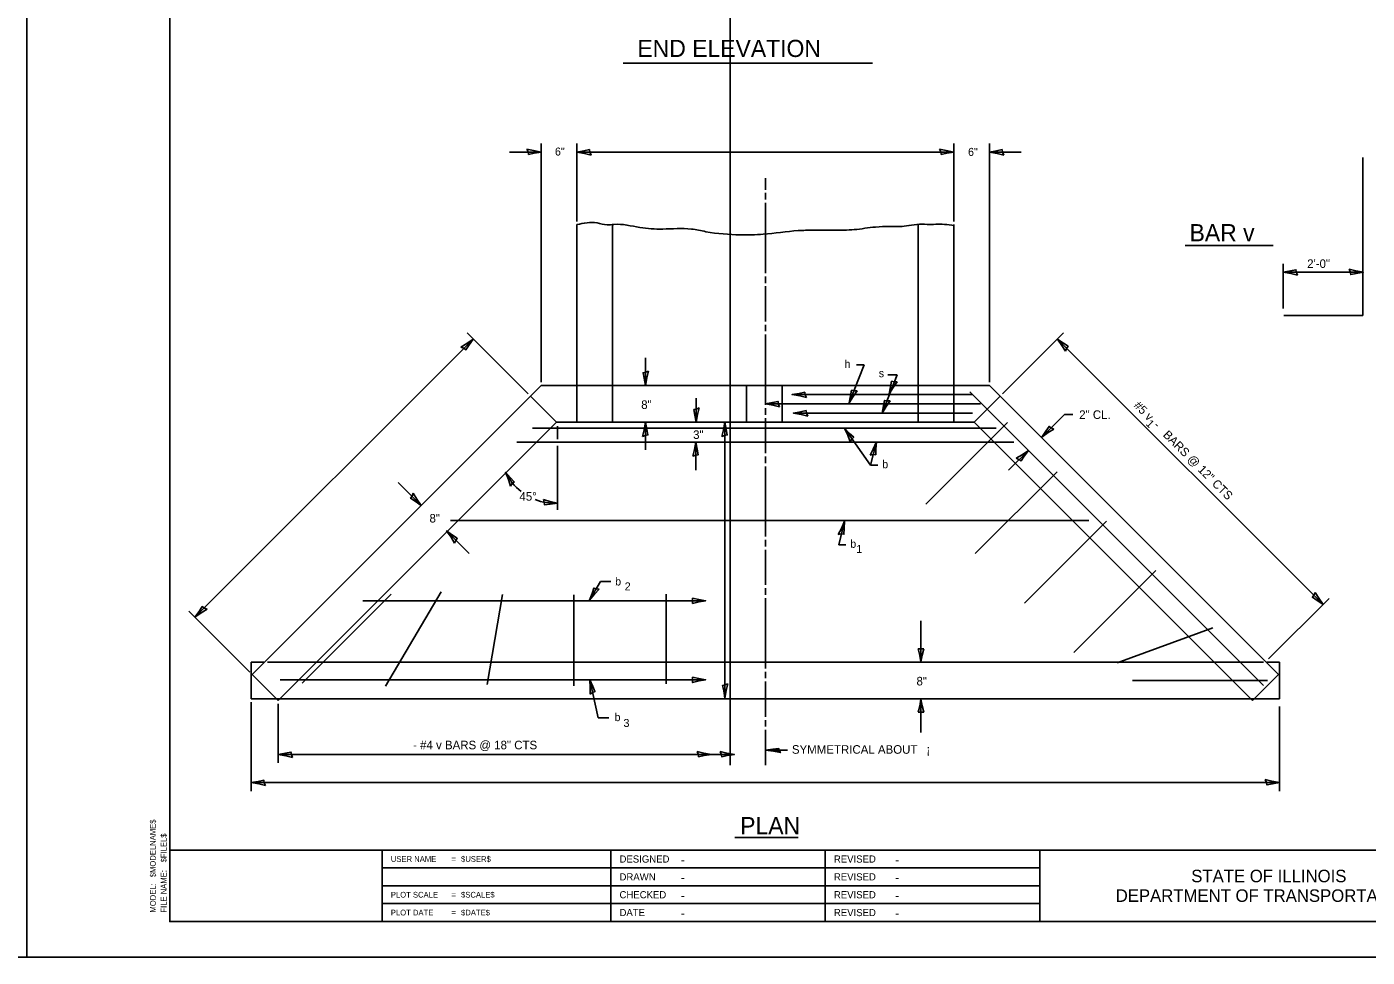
# Model space of a CAD drawing. Extents: x 2133490 to 2172050, y 2138301 to 2145980.
# Drawn here: x 2161850 to 2162788, y 2144574 to 2145226 of the extents above; entities that cross this region are included whole.
import ezdxf

# ---------------------------------------------------------------- set-up
doc = ezdxf.new("R2010")
doc.units = 0
for name, color, linetype in [('Level 40', 7, 'Continuous'), ('Level 63', 7, 'Continuous'), ('ROW_PR_Notes', 7, 'Continuous'), ('Sheets_50 Reference Boundary', 7, 'Continuous'), ('Sheets_General Details', 7, 'Continuous'), ('Sheets_Printer Plotting Border', 7, 'Continuous'), ('Topo_Bridge Structures', 7, 'Continuous')]:
    doc.layers.add(name, color=color, linetype=linetype)

msp = doc.modelspace()

# ---------------------------------------------------------------- linework, layer by layer
at = {"layer": 'Level 40'}
for p, q in [((2162342.36, 2144709.02), (2162342.36, 2145518.78)), ((2162784.89, 2145134.43), (2162784.89, 2145023.73)), ((2162259.87, 2144949.01), (2162259.87, 2145087.38)), ((2162473.89, 2144949.01), (2162473.89, 2145087.38)), ((2162784.89, 2145023.73), (2162729.54, 2145023.73)), ((2162234.96, 2144949.01), (2162234.96, 2144974.84)), ((2162353.77, 2144949.35), (2162353.77, 2144975.18)), ((2162378.68, 2144949.35), (2162378.68, 2144975.18)), ((2162473.89, 2144949.01), (2162473.89, 2144974.84)), ((2162498.8, 2144949.01), (2162498.8, 2144974.84)), ((2162018.43, 2144781.11), (2162366.88, 2144781.11)), ((2162715.33, 2144781.11), (2162366.88, 2144781.11))]:
    msp.add_line(p, q, dxfattribs=at)
msp.add_spline([(2162234.96, 2145087.38), (2162249.19, 2145088.64), (2162256.11, 2145087.18), (2162260.84, 2145087.55), (2162279.06, 2145085.36), (2162295.08, 2145084.27), (2162315.11, 2145084.27), (2162325.31, 2145082.45), (2162349.35, 2145080.26), (2162365.38, 2145080.63), (2162389.78, 2145083.18), (2162400.34, 2145083.54), (2162414.55, 2145083.54), (2162429.12, 2145083.9), (2162444.05, 2145085.72), (2162453.88, 2145086.09), (2162465.54, 2145086.45), (2162472.82, 2145087.55), (2162480.11, 2145087.55), (2162492.13, 2145087.55), (2162499.05, 2145086.82)], degree=3, dxfattribs=at)
at = {"layer": 'Level 63'}
for p, q in [((2162210.05, 2144977.15), (2162210.05, 2145144.22)), ((2162234.96, 2145089.69), (2162234.96, 2145144.22)), ((2162498.8, 2145089.69), (2162498.8, 2145144.22)), ((2162523.7, 2144977.15), (2162523.7, 2145144.22)), ((2162187.85, 2145138.22), (2162210.05, 2145138.22)), ((2162234.96, 2145138.22), (2162248.8, 2145138.22)), ((2162234.96, 2145138.22), (2162498.8, 2145138.22)), ((2162234.96, 2145138.22), (2162498.8, 2145138.22)), ((2162523.7, 2145138.22), (2162537.54, 2145138.22)), ((2162545.91, 2145138.22), (2162523.7, 2145138.22)), ((2162729.27, 2145028.75), (2162729.27, 2145060.02)), ((2162729.27, 2145054.07), (2162785.34, 2145054.07)), ((2162200.86, 2144968.9), (2162158.22, 2145011.52)), ((2162532.9, 2144968.9), (2162575.54, 2145011.52)), ((2162162.47, 2145007.27), (2161967.76, 2144812.47)), ((2162571.3, 2145007.27), (2162757.12, 2144821.36)), ((2162282.99, 2144974.84), (2162282.99, 2144994.06)), ((2162318.52, 2144949.01), (2162318.52, 2144965.8)), ((2162576.1, 2144954.49), (2162560.26, 2144938.66)), ((2162582.11, 2144954.49), (2162576.1, 2144954.49)), ((2162282.99, 2144929.77), (2162282.99, 2144949.01)), ((2162338.57, 2144755.89), (2162338.57, 2144949.01)), ((2162318.28, 2144915.49), (2162318.28, 2144935.17)), ((2162550.95, 2144929.35), (2162537.08, 2144915.49)), ((2162126.05, 2144890.76), (2162110.06, 2144906.74)), ((2162159.75, 2144857.07), (2162143.88, 2144872.93)), ((2162718.95, 2144783.37), (2162761.28, 2144825.68)), ((2162006.15, 2144774.1), (2161963.51, 2144816.71)), ((2162475.76, 2144781.2), (2162475.76, 2144809.97)), ((2162007.1, 2144752.98), (2162007.1, 2144690.71)), ((2162026.05, 2144751.9), (2162026.05, 2144710.45)), ((2162475.76, 2144731.68), (2162475.76, 2144755.07)), ((2162726.65, 2144750.04), (2162726.65, 2144690.71)), ((2162026.03, 2144716.45), (2162345.22, 2144716.45)), ((2162007.1, 2144696.71), (2162726.65, 2144696.71))]:
    msp.add_line(p, q, dxfattribs=at)
for points in [[(2162200.06, 2145140.31), (2162200.87, 2145138.39), (2162201.18, 2145136.55), (2162205.05, 2145137.35), (2162210.05, 2145138.22), (2162204.72, 2145139.19)], [(2162244.96, 2145136.13), (2162244.15, 2145138.05), (2162243.83, 2145139.89), (2162239.96, 2145139.09), (2162234.96, 2145138.22), (2162240.3, 2145137.25)], [(2162488.8, 2145140.31), (2162489.61, 2145138.39), (2162489.93, 2145136.55), (2162493.8, 2145137.35), (2162498.8, 2145138.22), (2162493.46, 2145139.19)], [(2162533.7, 2145136.13), (2162532.89, 2145138.05), (2162532.57, 2145139.89), (2162528.7, 2145139.09), (2162523.7, 2145138.22), (2162529.04, 2145137.25)], [(2162739.27, 2145051.98), (2162738.46, 2145053.9), (2162738.14, 2145055.74), (2162734.27, 2145054.94), (2162729.27, 2145054.07), (2162734.61, 2145053.1)], [(2162775.34, 2145056.16), (2162776.16, 2145054.24), (2162776.47, 2145052.4), (2162780.34, 2145053.21), (2162785.34, 2145054.07), (2162780.01, 2145055.04)], [(2162153.92, 2145001.68), (2162155.85, 2145000.9), (2162157.38, 2144999.82), (2162159.54, 2145003.13), (2162162.47, 2145007.27), (2162158.01, 2145004.19)], [(2162576.88, 2144998.72), (2162577.67, 2145000.66), (2162578.75, 2145002.18), (2162575.44, 2145004.35), (2162571.3, 2145007.27), (2162574.38, 2145002.82)], [(2162576.88, 2144998.72), (2162577.67, 2145000.66), (2162578.75, 2145002.18), (2162575.44, 2145004.35), (2162571.3, 2145007.27), (2162574.38, 2145002.82)], [(2162285.08, 2144984.84), (2162283.16, 2144984.02), (2162281.32, 2144983.71), (2162282.13, 2144979.84), (2162282.99, 2144974.84), (2162283.96, 2144980.17)], [(2162431.09, 2144971.05), (2162429.01, 2144970.99), (2162427.18, 2144971.37), (2162426.52, 2144967.47), (2162425.51, 2144962.5), (2162428.35, 2144967.12)], [(2162459.11, 2144977.36), (2162457.03, 2144977.3), (2162455.2, 2144977.67), (2162454.54, 2144973.77), (2162453.53, 2144968.8), (2162456.37, 2144973.42)], [(2162376.88, 2144959.83), (2162376.06, 2144961.75), (2162375.75, 2144963.6), (2162371.88, 2144962.79), (2162366.88, 2144961.92), (2162372.21, 2144960.95)], [(2162395.59, 2144966.29), (2162394.77, 2144968.21), (2162394.46, 2144970.05), (2162390.59, 2144969.25), (2162385.59, 2144968.38), (2162390.92, 2144967.41)], [(2162454.18, 2144964.04), (2162452.09, 2144963.98), (2162450.26, 2144964.35), (2162449.61, 2144960.45), (2162448.6, 2144955.48), (2162451.44, 2144960.1)], [(2162320.61, 2144959.01), (2162318.69, 2144958.19), (2162316.85, 2144957.88), (2162317.65, 2144954.01), (2162318.52, 2144949.01), (2162319.49, 2144954.34)], [(2162396.5, 2144953.38), (2162395.69, 2144955.3), (2162395.37, 2144957.14), (2162391.5, 2144956.33), (2162386.5, 2144955.47), (2162391.84, 2144954.5)], [(2162280.9, 2144939.01), (2162282.82, 2144939.83), (2162284.66, 2144940.14), (2162283.86, 2144944.01), (2162282.99, 2144949.01), (2162282.02, 2144943.68)], [(2162336.48, 2144939.01), (2162338.4, 2144939.83), (2162340.24, 2144940.14), (2162339.44, 2144944.01), (2162338.57, 2144949.01), (2162337.6, 2144943.68)], [(2162426.26, 2144935.4), (2162427.36, 2144937.17), (2162428.68, 2144938.49), (2162425.79, 2144941.19), (2162422.2, 2144944.77), (2162424.48, 2144939.86)], [(2162568.81, 2144944.24), (2162566.87, 2144945.03), (2162565.35, 2144946.11), (2162563.18, 2144942.8), (2162560.26, 2144938.66), (2162564.71, 2144941.74)], [(2162316.19, 2144925.17), (2162318.11, 2144925.99), (2162319.96, 2144926.3), (2162319.15, 2144930.17), (2162318.28, 2144935.17), (2162317.31, 2144929.84)], [(2162440.14, 2144926.03), (2162442.2, 2144926.35), (2162444.07, 2144926.21), (2162444.22, 2144930.16), (2162444.6, 2144935.22), (2162442.36, 2144930.28)], [(2162542.4, 2144923.76), (2162544.33, 2144922.98), (2162545.86, 2144921.9), (2162548.02, 2144925.21), (2162550.95, 2144929.35), (2162546.49, 2144926.27)], [(2162188.49, 2144904.33), (2162189.72, 2144906.02), (2162191.14, 2144907.23), (2162188.47, 2144910.14), (2162185.16, 2144913.99), (2162187.06, 2144908.91)], [(2162120.46, 2144899.31), (2162119.67, 2144897.37), (2162118.59, 2144895.85), (2162121.9, 2144893.68), (2162126.05, 2144890.76), (2162122.96, 2144895.22)], [(2162211.55, 2144895), (2162212.23, 2144893.03), (2162212.42, 2144891.17), (2162216.34, 2144891.72), (2162221.38, 2144892.25), (2162216.13, 2144893.57)], [(2162417.86, 2144870.46), (2162419.92, 2144870.78), (2162421.79, 2144870.64), (2162421.94, 2144874.59), (2162422.32, 2144879.65), (2162420.08, 2144874.71)], [(2162149.48, 2144864.39), (2162150.26, 2144866.32), (2162151.34, 2144867.85), (2162148.03, 2144870.01), (2162143.88, 2144872.93), (2162146.97, 2144868.48)], [(2162250.7, 2144832.05), (2162248.63, 2144832.3), (2162246.87, 2144832.95), (2162245.64, 2144829.19), (2162243.9, 2144824.43), (2162247.4, 2144828.56)], [(2162751.53, 2144829.91), (2162750.75, 2144827.97), (2162749.66, 2144826.45), (2162752.97, 2144824.28), (2162757.12, 2144821.36), (2162754.03, 2144825.81)], [(2161976.31, 2144818.06), (2161974.37, 2144818.85), (2161972.85, 2144819.93), (2161970.68, 2144816.62), (2161967.76, 2144812.47), (2161972.22, 2144815.56)], [(2162244.23, 2144758.52), (2162245.94, 2144759.72), (2162247.67, 2144760.41), (2162246.07, 2144764.03), (2162244.18, 2144768.74), (2162244.35, 2144763.32)], [(2162340.66, 2144765.88), (2162338.74, 2144765.07), (2162336.9, 2144764.76), (2162337.71, 2144760.89), (2162338.57, 2144755.89), (2162339.54, 2144761.22)], [(2162036.03, 2144714.36), (2162035.22, 2144716.28), (2162034.9, 2144718.12), (2162031.03, 2144717.31), (2162026.03, 2144716.45), (2162031.37, 2144715.48)], [(2162319.08, 2144718.54), (2162319.89, 2144716.62), (2162320.21, 2144714.78), (2162324.08, 2144715.58), (2162329.08, 2144716.45), (2162323.74, 2144717.42)], [(2162335.23, 2144718.54), (2162336.04, 2144716.62), (2162336.35, 2144714.78), (2162340.22, 2144715.58), (2162345.22, 2144716.45), (2162339.89, 2144717.42)], [(2162017.1, 2144694.62), (2162016.29, 2144696.54), (2162015.97, 2144698.38), (2162012.1, 2144697.57), (2162007.1, 2144696.71), (2162012.44, 2144695.74)], [(2162716.66, 2144698.8), (2162717.47, 2144696.88), (2162717.78, 2144695.04), (2162721.65, 2144695.84), (2162726.65, 2144696.71), (2162721.32, 2144697.68)]]:
    msp.add_lwpolyline(points, close=True, dxfattribs=at)
at = {"layer": 'ROW_PR_Notes'}
for p, q in [((2162267.31, 2145200.39), (2162441.84, 2145200.39)), ((2162234.96, 2144974.84), (2162234.96, 2145087.38)), ((2162498.8, 2144974.84), (2162498.8, 2145087.38)), ((2162660.52, 2145072.8), (2162722.12, 2145072.8)), ((2162425.51, 2144962.5), (2162435.93, 2144989.21)), ((2162435.93, 2144989.21), (2162430.72, 2144989.21)), ((2162448.6, 2144955.48), (2162459.01, 2144982.19)), ((2162459.01, 2144982.19), (2162452.66, 2144982.19)), ((2162210.05, 2144974.84), (2162007.78, 2144772.47)), ((2162210.05, 2144974.84), (2162366.88, 2144974.84)), ((2162523.7, 2144974.84), (2162366.88, 2144974.84)), ((2162523.7, 2144974.84), (2162725.98, 2144772.47)), ((2162202.49, 2144967.27), (2162220.76, 2144949.01)), ((2162517.44, 2144961.92), (2162366.88, 2144961.92)), ((2162511.61, 2144968.38), (2162385.59, 2144968.38)), ((2162509.85, 2144970.43), (2162715.43, 2144764.75)), ((2162531.27, 2144967.27), (2162513, 2144949.01)), ((2162511.8, 2144955.47), (2162386.5, 2144955.47)), ((2162220.76, 2144949.01), (2162026.05, 2144754.2)), ((2162203.97, 2144944.94), (2162528.29, 2144944.94)), ((2162220.76, 2144949.01), (2162366.88, 2144949.01)), ((2162221.36, 2144946.32), (2162221.36, 2144937.29)), ((2162513, 2144949.01), (2162366.88, 2144949.01)), ((2162440.51, 2144918.86), (2162422.2, 2144944.77)), ((2162536.38, 2144948.9), (2162479.07, 2144891.62)), ((2162513, 2144949.01), (2162707.71, 2144754.2)), ((2162193.08, 2144935.17), (2162366.88, 2144935.17)), ((2162540.68, 2144935.17), (2162366.88, 2144935.17)), ((2162444.6, 2144935.22), (2162440.51, 2144918.86)), ((2162221.36, 2144932.6), (2162221.36, 2144887.74)), ((2162440.51, 2144918.86), (2162445.51, 2144918.86)), ((2162570.95, 2144914.32), (2162513.63, 2144857.03)), ((2162146.65, 2144880.12), (2162593.2, 2144880.12)), ((2162422.32, 2144879.65), (2162418.23, 2144863.29)), ((2162605.51, 2144879.74), (2162548.2, 2144822.46)), ((2162418.23, 2144863.29), (2162423.23, 2144863.29)), ((2162640.08, 2144845.16), (2162582.76, 2144787.88)), ((2162140.11, 2144830.37), (2162101.14, 2144764.33)), ((2162251.42, 2144837.49), (2162243.9, 2144824.43)), ((2162258.67, 2144837.49), (2162251.42, 2144837.49)), ((2162105.14, 2144828.69), (2162042.8, 2144766.31)), ((2162085.22, 2144824.05), (2162325.07, 2144824.05)), ((2162182.87, 2144828.31), (2162172.26, 2144765.43)), ((2162232.91, 2144764.41), (2162232.91, 2144828.08)), ((2162297.49, 2144765.95), (2162297.49, 2144828.63)), ((2162613.02, 2144780.66), (2162679.96, 2144805.03)), ((2162007.1, 2144755.28), (2162007.1, 2144781.11)), ((2162007.1, 2144781.11), (2162016.03, 2144781.11)), ((2162726.65, 2144781.11), (2162717.73, 2144781.11)), ((2162726.65, 2144755.28), (2162726.65, 2144781.11)), ((2162726.65, 2144755.28), (2162726.65, 2144781.11)), ((2162007.78, 2144772.47), (2162026.05, 2144754.2)), ((2162027.5, 2144768.7), (2162325.07, 2144768.7)), ((2162249.86, 2144742.17), (2162244.18, 2144768.74)), ((2162623.85, 2144768.2), (2162718.33, 2144768.2)), ((2162725.98, 2144772.47), (2162707.71, 2144754.2)), ((2162007.1, 2144755.28), (2162007.1, 2144755.28)), ((2162007.1, 2144755.28), (2162726.65, 2144755.28)), ((2162257.39, 2144742.17), (2162249.86, 2144742.17)), ((2162366.91, 2144719.39), (2162382.33, 2144719.39)), ((2162345.54, 2144658.23), (2162389.75, 2144658.23))]:
    msp.add_line(p, q, dxfattribs=at)
for points in [[(2162366.88, 2145111.85), (2162366.88, 2145119.87)], [(2162366.88, 2145104.93), (2162366.88, 2145109.54)], [(2162366.88, 2145053.42), (2162366.88, 2145102.62)], [(2162366.88, 2145046.5), (2162366.88, 2145051.11)], [(2162366.88, 2145019.6), (2162366.88, 2145044.19)], [(2162366.88, 2145012.68), (2162366.88, 2145017.29)], [(2162366.88, 2144961.17), (2162366.88, 2145010.37)], [(2162366.88, 2144954.25), (2162366.88, 2144958.86)], [(2162366.88, 2144927.35), (2162366.88, 2144951.94)], [(2162366.88, 2144920.43), (2162366.88, 2144925.04)], [(2162366.88, 2144868.92), (2162366.88, 2144918.12)], [(2162366.88, 2144862), (2162366.88, 2144866.61)], [(2162366.88, 2144835.1), (2162366.88, 2144859.69)], [(2162366.88, 2144828.18), (2162366.88, 2144832.79)], [(2162366.88, 2144776.67), (2162366.88, 2144825.87)], [(2162366.88, 2144769.75), (2162366.88, 2144774.36)], [(2162366.88, 2144742.85), (2162366.88, 2144767.44)], [(2162366.88, 2144735.93), (2162366.88, 2144740.54)], [(2162366.88, 2144709.02), (2162366.88, 2144733.62)], [(2162376.61, 2144719.25), (2162376.28, 2144720.7), (2162372.19, 2144720.07), (2162366.91, 2144719.39), (2162372.54, 2144718.62), (2162377.47, 2144717.75), (2162376.61, 2144719.25), (2162376.17, 2144720.21), (2162370.46, 2144719.39), (2162376.71, 2144718.29), (2162375.78, 2144719.52), (2162373.15, 2144719.35), (2162375.68, 2144718.96)]]:
    msp.add_lwpolyline(points, dxfattribs=at)
for start, end in [(205.86029, 231.75421), (248.72046, 272.21091)]:
    msp.add_arc((2162219.9, 2144930.83), 38.6, start, end, dxfattribs=at)
at = {"layer": 'Sheets_50 Reference Boundary'}
msp.add_lwpolyline([(2161950.12, 2145649.45), (2163525.12, 2145649.45), (2163525.12, 2144649.46), (2161950.12, 2144649.46)], close=True, dxfattribs=at)
at = {"layer": 'Sheets_General Details'}
for p, q in [((2161850.12, 2145674.46), (2161850.12, 2144574.46)), ((2161850.12, 2144574.46), (2161850.12, 2145674.46)), ((2161950.12, 2144649.46), (2163525.12, 2144649.46)), ((2162098.84, 2144649.46), (2162098.84, 2144599.46)), ((2162258.84, 2144649.46), (2162258.84, 2144599.46)), ((2162408.84, 2144649.46), (2162408.84, 2144599.46)), ((2162558.84, 2144649.46), (2162558.84, 2144599.46)), ((2162098.84, 2144636.96), (2162558.84, 2144636.96)), ((2162098.84, 2144624.46), (2162558.84, 2144624.46)), ((2162098.84, 2144611.96), (2162558.84, 2144611.96)), ((2161850.12, 2144574.46), (2160150.12, 2144574.46)), ((2163550.12, 2144574.46), (2161850.12, 2144574.46))]:
    msp.add_line(p, q, dxfattribs=at)
msp.add_lwpolyline([(2161950.12, 2145649.46), (2163525.12, 2145649.46), (2163525.12, 2144599.46), (2161950.12, 2144599.46)], close=True, dxfattribs=at)
at = {"layer": 'Sheets_Printer Plotting Border'}
for points in [[(2160150.12, 2144574.46), (2161850.12, 2144574.46), (2161850.12, 2145674.46), (2160150.12, 2145674.46)], [(2161850.12, 2144574.46), (2163550.12, 2144574.46), (2163550.12, 2145674.46), (2161850.12, 2145674.46)]]:
    msp.add_lwpolyline(points, close=True, dxfattribs=at)
at = {"layer": 'Topo_Bridge Structures'}
for points in [[(2162315.97, 2144825.95), (2162315.97, 2144824.05), (2162315.97, 2144822.14), (2162320.52, 2144823.26), (2162325.07, 2144824.05), (2162320.22, 2144824.93)], [(2162477.66, 2144790.3), (2162475.76, 2144790.3), (2162473.85, 2144790.3), (2162474.97, 2144785.75), (2162475.76, 2144781.2), (2162476.64, 2144786.05)], [(2162315.97, 2144770.6), (2162315.97, 2144768.7), (2162315.97, 2144766.79), (2162320.52, 2144767.91), (2162325.07, 2144768.7), (2162320.22, 2144769.58)], [(2162473.85, 2144745.97), (2162475.76, 2144745.96), (2162477.66, 2144745.96), (2162476.55, 2144750.52), (2162475.76, 2144755.07), (2162474.87, 2144750.21)]]:
    msp.add_lwpolyline(points, close=True, dxfattribs=at)

# ---------------------------------------------------------------- texts
at = {"layer": 'Level 63'}
for s, height, p in [('END ELEVATION', 12, (2162277.36, 2145204.77)), ('6"', 5.6, (2162219.66, 2145135.74)), ('6"', 5.6, (2162508.69, 2145135.51)), ('BAR v', 12, (2162663.7, 2145075.74)), ('2\'-0"', 6, (2162745.99, 2145057.07)), ('8"', 6, (2162280.01, 2144958.33)), ('2" CL.', 6, (2162586.49, 2144951.34)), ('3"', 6, (2162316.35, 2144937.32)), ('8"', 6, (2162131.88, 2144878.81)), ('8"', 6, (2162472.62, 2144764.74)), ('  - #4 v BARS @ 18" CTS', 6, (2162115.95, 2144720.03)), ('PLAN', 12, (2162349.27, 2144660.6))]:
    msp.add_text(s, height=height, dxfattribs=at).set_placement(p)
for s, height, p in [('#5 v  -   BARS @ 12" CTS', 6, (2162624.2, 2144960.22)), ('1', 5.6, (2162632.66, 2144947.51))]:
    msp.add_text(s, height=height, rotation=314.98536, dxfattribs=at).set_placement(p)
at = {"layer": 'ROW_PR_Notes'}
for s, height, p in [('h', 5.6, (2162422.26, 2144987.02)), ('s', 5.6, (2162446.23, 2144980.55)), ('b', 5.6, (2162448.62, 2144916.82)), ('45°', 6, (2162194.82, 2144894.08)), ('b', 5.6, (2162426.28, 2144861.13)), ('1', 5.6, (2162430.47, 2144857.5)), ('b', 5.6, (2162261.76, 2144834.73)), ('2', 5.6, (2162268.47, 2144831.29)), ('b', 5.6, (2162261.35, 2144739.74)), ('3', 5.6, (2162267.62, 2144735.68)), ('SYMMETRICAL ABOUT ', 6, (2162385.46, 2144716.92)), ('¡', 6, (2162479.56, 2144716.92))]:
    msp.add_text(s, height=height, dxfattribs=at).set_placement(p)
at = {"layer": 'Sheets_General Details'}
for s, rotation, p in [('$MODELNAME$', 90, (2161940.37, 2144630.45)), ('$FILEL$', 90, (2161947.87, 2144640.84)), ('USER NAME', 360, (2162104.84, 2144641.21)), ('=', 360, (2162147.23, 2144641.21)), ('$USER$', 360, (2162153.95, 2144641.21)), ('FILE NAME:', 90, (2161947.87, 2144605.71)), ('MODEL:', 90, (2161940.37, 2144605.71)), ('PLOT SCALE', 360, (2162104.84, 2144616.21)), ('=', 360, (2162147.23, 2144616.21)), ('$SCALE$', 360, (2162153.95, 2144616.21)), ('PLOT DATE', 360, (2162104.84, 2144603.71)), ('=', 360, (2162147.23, 2144603.71)), ('$DATE$', 360, (2162153.95, 2144603.71))]:
    msp.add_text(s, height=4, rotation=rotation, dxfattribs=at).set_placement(p)
for s, height, p in [('DESIGNED', 5, (2162264.84, 2144640.71)), ('REVISED', 5, (2162414.84, 2144640.71)), ('-', 6, (2162307.8, 2144639.71)), ('-', 6, (2162457.8, 2144639.71)), ('STATE OF ILLINOIS', 8.7501, (2162664.87, 2144626.96)), ('DRAWN', 5, (2162264.84, 2144628.21)), ('-', 6, (2162307.8, 2144627.21)), ('REVISED', 5, (2162414.84, 2144628.21)), ('-', 6, (2162457.8, 2144627.21)), ('CHECKED', 5, (2162264.84, 2144615.71)), ('-', 6, (2162307.8, 2144614.71)), ('REVISED', 5, (2162414.84, 2144615.71)), ('-', 6, (2162457.8, 2144614.71)), ('DEPARTMENT OF TRANSPORTATION', 8.7501, (2162612, 2144613.21)), ('DATE', 5, (2162264.84, 2144603.21)), ('REVISED', 5, (2162414.84, 2144603.21)), ('-', 6, (2162307.8, 2144602.21)), ('-', 6, (2162457.8, 2144602.21))]:
    msp.add_text(s, height=height, dxfattribs=at).set_placement(p)

doc.saveas('drawing.dxf')
